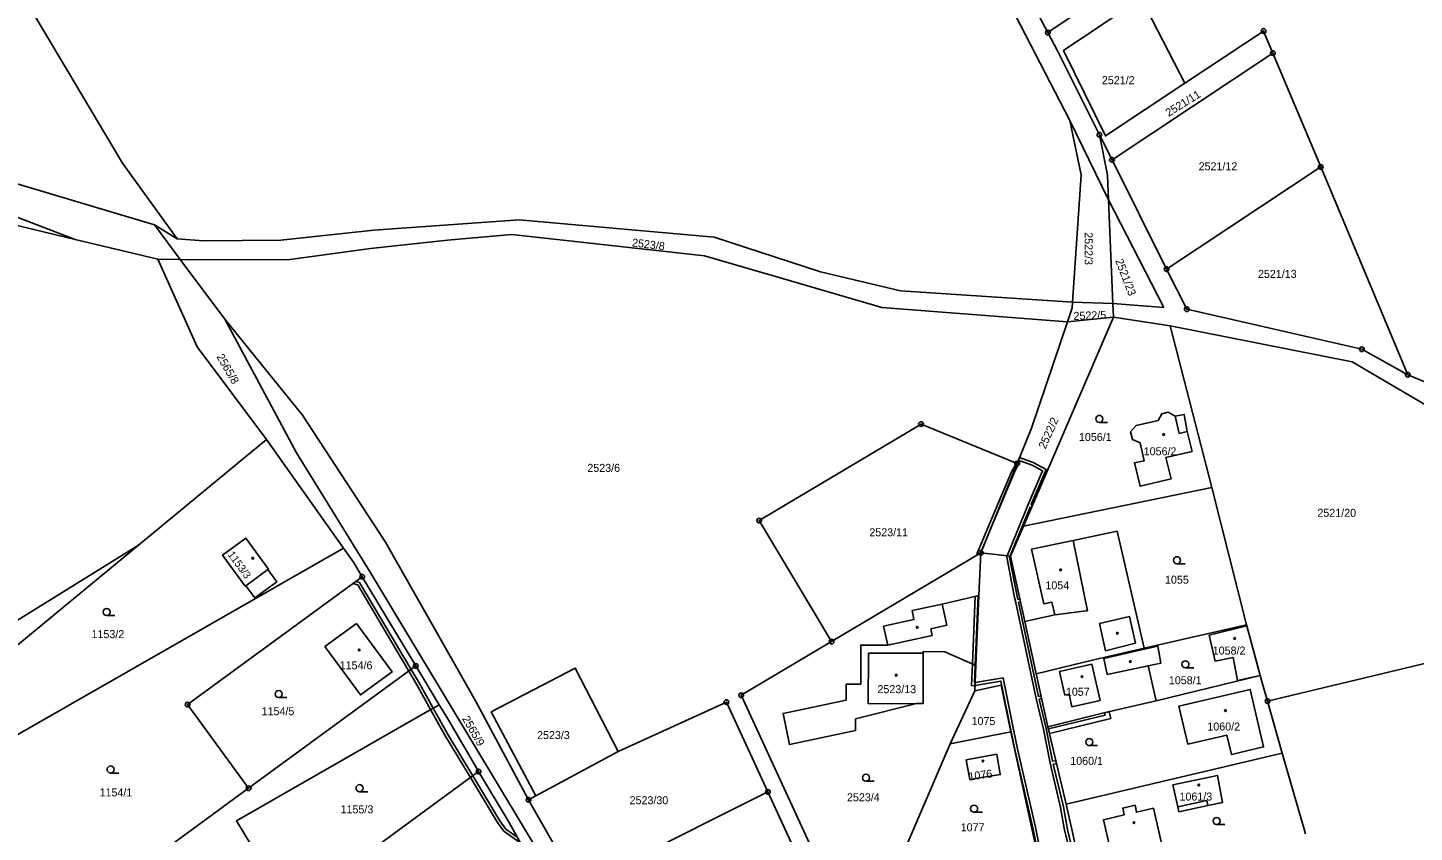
# Model space of a CAD drawing. Extents: x -562167 to -556918, y -1077891 to -1070763.
# Drawn here: x -559528.9 to -559234.3, y -1074547.2 to -1074376.3 of the extents above; entities that cross this region are included whole.
import ezdxf

# ---------------------------------------------------------------- set-up
doc = ezdxf.new("R2010")
doc.units = 0
for name, color, linetype in [('Hranice parcel', 7, 'Continuous'), ('Parcelní čísla', 7, 'Continuous'), ('Vnitřní kresba', 7, 'Continuous'), ('Věcná břemena k části', 7, 'Continuous'), ('Značky bodu BP', 7, 'Continuous'), ('Značky budov', 7, 'Continuous'), ('Značky kultur', 7, 'Continuous')]:
    doc.layers.add(name, color=color, linetype=linetype)

msp = doc.modelspace()

# ---------------------------------------------------------------- linework, layer by layer
at = {"layer": 'Hranice parcel'}
for p, q in [((-559337.55, -1074329.33), (-559312.18, -1074377.35)), ((-559307.5, -1074395.98), (-559332.6, -1074347.66)), ((-559312.18, -1074377.35), (-559276.35, -1074353.14)), ((-559283.06, -1074388.09), (-559292.37, -1074370)), ((-559312.18, -1074377.35), (-559310.14, -1074381.2)), ((-559310.14, -1074381.2), (-559301.23, -1074399.03)), ((-559298.56, -1074404.37), (-559264.37, -1074381.7)), ((-559254.22, -1074405.89), (-559264.37, -1074381.7)), ((-559299.29, -1074412.87), (-559307.5, -1074395.98)), ((-559298.56, -1074404.37), (-559301.23, -1074399.03)), ((-559301.23, -1074399.03), (-559299.51, -1074407.63)), ((-559567.17, -1074402.83), (-559518.88, -1074421.27)), ((-559286.96, -1074427.6), (-559298.56, -1074404.37)), ((-559286.96, -1074427.6), (-559254.22, -1074405.89)), ((-559235.71, -1074450.04), (-559254.22, -1074405.89)), ((-559299.51, -1074407.63), (-559299.29, -1074412.87)), ((-559299.29, -1074412.87), (-559298.38, -1074434.9)), ((-559502.02, -1074418.19), (-559497.19, -1074421.16)), ((-559502.02, -1074418.19), (-559496.56, -1074425.56)), ((-559518.88, -1074421.27), (-559501.31, -1074425.47)), ((-559501.31, -1074425.47), (-559496.56, -1074425.56)), ((-559496.56, -1074425.56), (-559487.05, -1074438.23)), ((-559282.69, -1074436.13), (-559286.96, -1074427.6)), ((-559307.05, -1074435.85), (-559308.04, -1074438.79)), ((-559306.97, -1074434.63), (-559307.05, -1074435.85)), ((-559306.97, -1074434.63), (-559298.38, -1074434.9)), ((-559298.38, -1074434.9), (-559298.26, -1074437.79)), ((-559298.26, -1074437.79), (-559317.37, -1074482.23)), ((-559298.26, -1074437.79), (-559308.04, -1074438.79)), ((-559298.26, -1074437.79), (-559286.17, -1074439.67)), ((-559277.37, -1074473.99), (-559286.17, -1074439.67)), ((-559478.21, -1074463.81), (-559505.37, -1074486.23)), ((-559461.86, -1074486.85), (-559478.21, -1074463.81)), ((-559326.46, -1074487.87), (-559318.71, -1074468.9)), ((-559277.37, -1074473.99), (-559317.37, -1074482.23)), ((-559269.97, -1074503.2), (-559277.37, -1074473.99)), ((-559317.37, -1074482.23), (-559320.13, -1074488.55)), ((-559505.37, -1074486.23), (-559553.03, -1074515.68)), ((-559505.37, -1074486.23), (-559548.66, -1074521.95)), ((-559461.86, -1074486.85), (-559541.26, -1074532.28)), ((-559459.73, -1074489.84), (-559461.86, -1074486.85)), ((-559326.46, -1074487.87), (-559358.15, -1074506.73)), ((-559326.85, -1074496.97), (-559326.46, -1074487.87)), ((-559326.46, -1074487.87), (-559320.13, -1074488.55)), ((-559320.13, -1074488.55), (-559317.1, -1074502.47)), ((-559457.86, -1074492.97), (-559459.73, -1074489.84)), ((-559326.85, -1074496.97), (-559327.5, -1074511.8)), ((-559317.1, -1074502.47), (-559314.68, -1074513.58)), ((-559291.76, -1074508.1), (-559269.97, -1074503.2)), ((-559269.97, -1074503.2), (-559269.92, -1074503.4)), ((-559269.92, -1074503.4), (-559267.05, -1074513.94)), ((-559215.68, -1074507.39), (-559265.52, -1074519.38)), ((-559482, -1074537.89), (-559446.49, -1074511.91)), ((-559446.49, -1074511.91), (-559441.51, -1074520.14)), ((-559327.73, -1074517.17), (-559327.5, -1074511.8)), ((-559314.68, -1074513.58), (-559312.2, -1074524.81)), ((-559267.05, -1074513.94), (-559289.2, -1074519.29)), ((-559327.73, -1074517.17), (-559332.92, -1074528.48)), ((-559441.51, -1074520.14), (-559444.45, -1074521.82)), ((-559403.51, -1074530.11), (-559380.48, -1074519.59)), ((-559380.48, -1074519.59), (-559371.68, -1074538.68)), ((-559265.52, -1074519.38), (-559262.4, -1074530.45)), ((-559332.92, -1074528.48), (-559320.06, -1074525.9)), ((-559314.51, -1074551.33), (-559320.06, -1074525.9)), ((-559308.28, -1074541.28), (-559312.2, -1074524.81)), ((-559420.97, -1074539.5), (-559403.51, -1074530.11)), ((-559332.92, -1074528.48), (-559345.82, -1074558.49)), ((-559262.4, -1074530.45), (-559308.28, -1074541.28)), ((-559257.46, -1074547.59), (-559262.4, -1074530.45)), ((-559433.14, -1074534.36), (-559473.18, -1074563.64)), ((-559522.64, -1074567.61), (-559482, -1074537.89)), ((-559371.68, -1074538.68), (-559411.99, -1074558.81)), ((-559371.68, -1074538.68), (-559362.25, -1074559.12)), ((-559422.53, -1074540.34), (-559420.97, -1074539.5)), ((-559308.28, -1074541.28), (-559304.51, -1074558.2))]:
    msp.add_line(p, q, dxfattribs=at)
for points in [[(-559567.74, -1074303.46), (-559566.01, -1074306.11), (-559547.03, -1074339.46), (-559527.42, -1074373.81), (-559508.79, -1074405.11), (-559497.19, -1074421.16)], [(-559292.37, -1074370), (-559308.89, -1074381.16), (-559299.95, -1074399.29), (-559283.06, -1074388.09)], [(-559264.37, -1074381.7), (-559266.34, -1074377), (-559283.06, -1074388.09)], [(-559306.97, -1074434.63), (-559305.14, -1074407.57), (-559307.5, -1074395.98)], [(-559559.98, -1074402.43), (-559538.6, -1074407.29), (-559502.02, -1074418.19)], [(-559561.93, -1074411.86), (-559540.31, -1074416.15), (-559518.88, -1074421.27)], [(-559298.38, -1074434.9), (-559287.58, -1074435.72), (-559299.29, -1074412.87)], [(-559497.19, -1074421.16), (-559491.56, -1074421.56), (-559475.15, -1074421.47), (-559455.4, -1074419.34), (-559424.5, -1074417.12), (-559383.07, -1074420.79), (-559360.51, -1074428.14), (-559343.5, -1074432.18), (-559306.97, -1074434.63)], [(-559308.04, -1074438.79), (-559347.44, -1074435.76), (-559366.89, -1074430.06), (-559385.13, -1074424.76), (-559426.08, -1074420.26), (-559439.74, -1074421.43), (-559456.14, -1074423.23), (-559473.73, -1074425.6), (-559496.56, -1074425.56)], [(-559501.31, -1074425.47), (-559492.96, -1074444.12), (-559478.21, -1074463.81)], [(-559407.34, -1074573.22), (-559456.17, -1074492), (-559471.86, -1074466.62), (-559487.05, -1074438.23)], [(-559487.05, -1074438.23), (-559470.59, -1074458.62), (-559452.95, -1074485.61)], [(-559308.04, -1074438.79), (-559315.64, -1074461.38), (-559318.71, -1074468.9)], [(-559235.71, -1074450.04), (-559245.47, -1074444.63), (-559282.69, -1074436.13)], [(-559231.21, -1074456.86), (-559247.53, -1074447.26), (-559286.17, -1074439.67)], [(-559235.71, -1074450.04), (-559230.41, -1074452.24), (-559189.27, -1074458.12), (-559171.13, -1074464.41), (-559154.49, -1074474.7), (-559141.04, -1074487.19)], [(-559291.73, -1074468.31), (-559292.57, -1074464.53), (-559294.24, -1074463.78), (-559294.62, -1074462.17), (-559293.4, -1074460.83), (-559288.78, -1074459.76), (-559287.99, -1074458.32), (-559286.62, -1074457.97), (-559285.15, -1074458.86), (-559283.21, -1074458.47), (-559282.57, -1074462.09), (-559281.56, -1074466.32), (-559287.1, -1074467.63), (-559286.02, -1074472.18), (-559292.6, -1074473.74), (-559293.75, -1074468.74), (-559291.73, -1074468.31)], [(-559318.71, -1074468.9), (-559339.14, -1074460.51), (-559373.51, -1074481.01), (-559358.15, -1074506.73)], [(-559477.78, -1074491.36), (-559477.9, -1074491.45), (-559475.99, -1074494.02), (-559480.68, -1074497.46), (-559482.58, -1074494.85), (-559482.72, -1074494.95), (-559487.54, -1074488.35), (-559482.6, -1074484.75), (-559477.78, -1074491.36)], [(-559452.95, -1074485.61), (-559433.81, -1074519.35), (-559422.53, -1074540.34)], [(-559291.76, -1074508.1), (-559297.49, -1074483.3), (-559306.8, -1074485.27), (-559315.63, -1074487.11), (-559313.02, -1074498.74), (-559311.33, -1074498.36), (-559310.72, -1074501.04), (-559317.1, -1074502.47)], [(-559457.86, -1074492.97), (-559494.99, -1074520.13), (-559482, -1074537.89)], [(-559446.49, -1074511.91), (-559453.29, -1074500.65), (-559457.86, -1074492.97)], [(-559327.5, -1074511.8), (-559334.06, -1074508.89), (-559338.69, -1074508.84), (-559338.69, -1074509.21), (-559338.69, -1074519.92), (-559340.09, -1074519.92), (-559353.03, -1074523.17), (-559353.03, -1074525.65), (-559367.05, -1074528.63), (-559368.45, -1074521.98), (-559355.06, -1074519.18), (-559355.06, -1074515.79), (-559351.96, -1074515.81), (-559351.95, -1074507.49), (-559346.18, -1074507.49), (-559347.08, -1074503.46), (-559340.64, -1074502.07), (-559341.05, -1074500.14), (-559334.62, -1074498.76), (-559326.85, -1074496.97)], [(-559459.06, -1074502.87), (-559451.53, -1074513.18), (-559458.27, -1074518.06), (-559465.8, -1074507.8), (-559459.06, -1074502.87)], [(-559267.05, -1074513.94), (-559271.89, -1074514.98), (-559272.83, -1074510.08), (-559276.63, -1074510.88), (-559277.9, -1074505.34), (-559269.92, -1074503.4)], [(-559358.15, -1074506.73), (-559377.33, -1074518.15), (-559353.19, -1074570.5)], [(-559314.68, -1074513.58), (-559302.12, -1074510.53), (-559291.76, -1074508.1)], [(-559289.2, -1074519.29), (-559290.9, -1074511.87), (-559288.16, -1074511.3), (-559288.81, -1074507.69), (-559291.7, -1074508.36), (-559291.76, -1074508.1)], [(-559420.97, -1074539.5), (-559430.46, -1074521.67), (-559412.65, -1074512.35), (-559403.51, -1074530.11)], [(-559267.05, -1074513.94), (-559266.42, -1074516.18), (-559265.52, -1074519.38)], [(-559320.06, -1074525.9), (-559322.13, -1074515.99), (-559327.73, -1074517.17)], [(-559284.36, -1074520.46), (-559269.18, -1074516.88), (-559266.35, -1074529.1), (-559273.19, -1074530.69), (-559274.17, -1074526.6), (-559282.46, -1074528.51), (-559284.36, -1074520.46)], [(-559433.14, -1074534.36), (-559433.31, -1074534.08), (-559439.71, -1074523.11), (-559441.51, -1074520.14)], [(-559312.2, -1074524.81), (-559300.29, -1074521.9), (-559289.2, -1074519.29)], [(-559444.45, -1074521.82), (-559484.59, -1074544.79), (-559473.18, -1074563.64)], [(-559323.01, -1074530.66), (-559329.54, -1074531.83), (-559328.8, -1074536), (-559322.3, -1074535), (-559323.01, -1074530.66)], [(-559420.04, -1074556.97), (-559426.89, -1074544.84), (-559433.14, -1074534.36)], [(-559285.67, -1074537.16), (-559276.16, -1074535.17), (-559275.05, -1074540.9), (-559278.23, -1074541.57), (-559284.33, -1074542.87), (-559284.57, -1074541.81), (-559285.67, -1074537.16)], [(-559411.99, -1074558.81), (-559421.91, -1074541.5), (-559422.53, -1074540.34)], [(-559289.73, -1074542.15), (-559288.02, -1074549.56), (-559298.65, -1074551.99), (-559300.38, -1074544.57), (-559296, -1074543.57), (-559296.27, -1074542.11), (-559293.66, -1074541.51), (-559293.37, -1074542.98), (-559289.73, -1074542.15)]]:
    msp.add_lwpolyline(points, dxfattribs=at)
at = {"layer": 'Vnitřní kresba'}
for p, q in [((-559285.15, -1074458.86), (-559284.29, -1074462.49)), ((-559284.29, -1074462.49), (-559282.57, -1074462.09)), ((-559306.8, -1074485.27), (-559303.74, -1074500.18)), ((-559477.9, -1074491.45), (-559482.58, -1074494.85)), ((-559333.67, -1074503.25), (-559334.62, -1074498.76)), ((-559310.72, -1074501.04), (-559304.06, -1074500.23)), ((-559304.06, -1074500.23), (-559303.74, -1074500.18)), ((-559337.08, -1074503.99), (-559333.67, -1074503.25)), ((-559301.21, -1074502.89), (-559294.85, -1074501.42)), ((-559301.21, -1074502.89), (-559299.95, -1074508.68)), ((-559294.85, -1074501.42), (-559293.54, -1074507.08)), ((-559346.18, -1074507.49), (-559336.8, -1074505.47)), ((-559336.8, -1074505.47), (-559337.08, -1074503.99)), ((-559350.33, -1074509.2), (-559350.34, -1074519.93)), ((-559338.69, -1074509.21), (-559350.33, -1074509.2)), ((-559300.29, -1074510.35), (-559291.7, -1074508.36)), ((-559299.95, -1074508.68), (-559293.54, -1074507.08)), ((-559309.72, -1074513.11), (-559302.82, -1074511.56)), ((-559302.82, -1074511.56), (-559301.1, -1074519.22)), ((-559299.59, -1074513.7), (-559300.29, -1074510.35)), ((-559290.9, -1074511.87), (-559299.59, -1074513.7)), ((-559309.72, -1074513.11), (-559308.59, -1074518.11)), ((-559308.59, -1074518.11), (-559307.65, -1074517.92)), ((-559307.65, -1074517.92), (-559307.07, -1074520.56)), ((-559350.34, -1074519.93), (-559340.09, -1074519.92)), ((-559307.07, -1074520.56), (-559301.1, -1074519.22))]:
    msp.add_line(p, q, dxfattribs=at)
msp.add_lwpolyline([(-559284.57, -1074541.81), (-559278.44, -1074540.52), (-559278.23, -1074541.57)], dxfattribs=at)
at = {"layer": 'Věcná břemena k části'}
for points in [[(-559307.02, -1074550.83), (-559308.03, -1074546.64), (-559308.89, -1074541.85), (-559311.05, -1074532.76), (-559310.33, -1074532.68), (-559310.47, -1074532.09), (-559311.18, -1074532.17), (-559312.55, -1074525.19), (-559314.02, -1074518.96), (-559313.52, -1074518.83), (-559313.65, -1074518.24), (-559314.15, -1074518.37), (-559318.43, -1074498.36), (-559318, -1074498.32), (-559318.13, -1074497.73), (-559318.55, -1074497.77), (-559318.82, -1074496.4), (-559320.31, -1074488.83), (-559320.19, -1074488.54), (-559315.98, -1074478.17), (-559315.71, -1074478.36), (-559315.47, -1074477.8), (-559315.75, -1074477.61), (-559312.56, -1074470.15), (-559315.28, -1074468.68), (-559318.2, -1074467.65), (-559318.71, -1074468.9), (-559324.61, -1074483.33), (-559319.38, -1074470.91), (-559318.08, -1074468.33), (-559315.53, -1074469.23), (-559313.32, -1074470.42), (-559316.4, -1074477.6), (-559320.81, -1074488.48), (-559320.93, -1074488.77), (-559319.25, -1074497.33), (-559319.09, -1074498.16), (-559314.67, -1074518.81), (-559313.14, -1074525.32), (-559311.71, -1074532.56), (-559309.47, -1074541.97), (-559308.62, -1074546.77), (-559307.53, -1074551.27)], [(-559314.82, -1074546.19), (-559318.64, -1074529.51), (-559319.4, -1074525.76), (-559321.71, -1074514.46), (-559327.65, -1074515.42), (-559327.68, -1074516.03), (-559322.18, -1074515.14), (-559320, -1074525.89), (-559319.24, -1074529.65), (-559315.4, -1074546.31), (-559312.78, -1074558.87)], [(-559312.24, -1074558.75), (-559314.82, -1074546.19)]]:
    msp.add_lwpolyline(points, dxfattribs=at)
for points in [[(-559319.92, -1074470.64), (-559327.21, -1074487.97), (-559327.22, -1074488.32), (-559326.53, -1074487.91), (-559324.61, -1074483.33), (-559318.71, -1074468.9), (-559318.89, -1074468.83), (-559318.98, -1074469.08)], [(-559447.98, -1074513), (-559447.49, -1074512.64), (-559458.42, -1074494.16), (-559459.21, -1074493.96), (-559459.84, -1074494.42), (-559458.81, -1074494.68)], [(-559328.2, -1074511.49), (-559327.61, -1074511.75), (-559326.99, -1074497), (-559327.6, -1074497.14)], [(-559443.33, -1074521.18), (-559440.3, -1074526.64), (-559434.88, -1074535.63), (-559434.39, -1074535.28), (-559439.78, -1074526.34), (-559442.81, -1074520.88), (-559445.8, -1074515.51), (-559447.49, -1074512.64), (-559447.98, -1074513), (-559446.32, -1074515.81)], [(-559328.4, -1074516.15), (-559327.68, -1074516.03), (-559327.65, -1074515.42), (-559327.77, -1074515.44), (-559327.61, -1074511.75), (-559328.2, -1074511.49)], [(-559312.08, -1074525.3), (-559311.85, -1074526.27), (-559298.83, -1074523.09), (-559299.18, -1074521.64), (-559300.16, -1074521.87), (-559300.03, -1074522.35)], [(-559434.39, -1074535.28), (-559434.88, -1074535.63), (-559429.14, -1074545.16), (-559427.78, -1074547.03), (-559424.59, -1074549.29), (-559423.53, -1074550.79), (-559424.93, -1074548.31), (-559427.35, -1074546.59), (-559428.64, -1074544.82)]]:
    msp.add_lwpolyline(points, close=True, dxfattribs=at)
at = {"layer": 'Značky bodu BP'}
for centre, radius in [((-559312.18, -1074377.35), 0.5), ((-559266.34, -1074377), 0.5), ((-559266.34, -1074377), 0.0303), ((-559312.18, -1074377.35), 0.0303), ((-559264.37, -1074381.7), 0.5), ((-559264.37, -1074381.7), 0.0303), ((-559301.23, -1074399.03), 0.5), ((-559301.23, -1074399.03), 0.0303), ((-559298.56, -1074404.37), 0.5), ((-559298.56, -1074404.37), 0.0303), ((-559254.22, -1074405.89), 0.5), ((-559254.22, -1074405.89), 0.0303), ((-559286.96, -1074427.6), 0.5), ((-559286.96, -1074427.6), 0.0303), ((-559282.69, -1074436.13), 0.5), ((-559282.69, -1074436.13), 0.0303), ((-559245.47, -1074444.63), 0.5), ((-559245.47, -1074444.63), 0.0303), ((-559235.71, -1074450.04), 0.5), ((-559235.71, -1074450.04), 0.0303), ((-559339.14, -1074460.51), 0.5), ((-559339.14, -1074460.51), 0.0303), ((-559318.71, -1074468.9), 0.5), ((-559318.71, -1074468.9), 0.0303), ((-559373.51, -1074481.01), 0.5), ((-559373.51, -1074481.01), 0.0303), ((-559326.46, -1074487.87), 0.5), ((-559326.46, -1074487.87), 0.0303), ((-559457.86, -1074492.97), 0.5), ((-559457.86, -1074492.97), 0.0303), ((-559358.15, -1074506.73), 0.5), ((-559358.15, -1074506.73), 0.0303), ((-559446.49, -1074511.91), 0.5), ((-559446.49, -1074511.91), 0.0303), ((-559377.33, -1074518.15), 0.5), ((-559377.33, -1074518.15), 0.0303), ((-559494.99, -1074520.13), 0.5), ((-559494.99, -1074520.13), 0.0303), ((-559380.48, -1074519.59), 0.5), ((-559380.48, -1074519.59), 0.0303), ((-559265.52, -1074519.38), 0.5), ((-559265.52, -1074519.38), 0.0303), ((-559433.14, -1074534.36), 0.5), ((-559433.14, -1074534.36), 0.0303), ((-559482, -1074537.89), 0.5), ((-559482, -1074537.89), 0.0303), ((-559371.68, -1074538.68), 0.5), ((-559371.68, -1074538.68), 0.0303), ((-559422.53, -1074540.34), 0.5), ((-559422.53, -1074540.34), 0.0303)]:
    msp.add_circle(centre, radius, dxfattribs=at)
at = {"layer": 'Značky budov'}
for centre in [(-559287.58, -1074462.74), (-559481.12, -1074489.02), (-559309.45, -1074491.49), (-559339.95, -1074503.69), (-559297.41, -1074504.96), (-559272.51, -1074506.07), (-559458.51, -1074508.51), (-559294.65, -1074510.98), (-559344.41, -1074513.87), (-559304.94, -1074514.2), (-559274.45, -1074521.39), (-559325.96, -1074532.11), (-559280.12, -1074537.19), (-559293.88, -1074545.22)]:
    msp.add_circle(centre, 0.175, dxfattribs=at)
at = {"layer": 'Značky kultur'}
for p, q in [((-559301.26, -1074460.17), (-559299.51, -1074460.17)), ((-559284.75, -1074490.19), (-559283, -1074490.19)), ((-559512.17, -1074501.2), (-559510.42, -1074501.2)), ((-559282.95, -1074512.31), (-559281.2, -1074512.31)), ((-559475.63, -1074518.63), (-559473.88, -1074518.63)), ((-559303.39, -1074528.84), (-559301.64, -1074528.84)), ((-559511.34, -1074534.66), (-559509.59, -1074534.66)), ((-559458.43, -1074538.63), (-559456.68, -1074538.63)), ((-559350.83, -1074536.41), (-559349.08, -1074536.41)), ((-559327.86, -1074542.99), (-559326.11, -1074542.99)), ((-559276.32, -1074545.61), (-559274.57, -1074545.61))]:
    msp.add_line(p, q, dxfattribs=at)
for centre in [(-559301.26, -1074459.42), (-559284.75, -1074489.44), (-559512.17, -1074500.45), (-559282.95, -1074511.56), (-559475.63, -1074517.88), (-559303.39, -1074528.09), (-559511.34, -1074533.91), (-559350.83, -1074535.66), (-559458.43, -1074537.88), (-559327.86, -1074542.24), (-559276.32, -1074544.86)]:
    msp.add_circle(centre, 0.75, dxfattribs=at)

# ---------------------------------------------------------------- texts
at = {"layer": 'Parcelní čísla'}
for s, p in [('2521/2', (-559300.72, -1074388.3)), ('2521/12', (-559280.16, -1074406.6)), ('2521/13', (-559267.55, -1074429.46)), ('1056/1', (-559305.58, -1074464.11)), ('1056/2', (-559291.82, -1074467.15)), ('2523/6', (-559410.04, -1074470.67)), ('2521/20', (-559254.92, -1074480.22)), ('2523/11', (-559350.12, -1074484.36)), ('1054', (-559312.71, -1074495.63)), ('1055', (-559287.3, -1074494.43)), ('1153/2', (-559515.39, -1074506)), ('1058/2', (-559277.16, -1074509.49)), ('1154/6', (-559462.65, -1074512.62)), ('1058/1', (-559286.48, -1074515.8)), ('2523/13', (-559348.4, -1074517.69)), ('1057', (-559308.36, -1074518.25)), ('1154/5', (-559479.24, -1074522.38)), ('1075', (-559328.4, -1074524.48)), ('1060/2', (-559278.3, -1074525.63)), ('2523/3', (-559420.72, -1074527.45)), ('1060/1', (-559307.43, -1074532.92)), ('1154/1', (-559513.68, -1074539.64)), ('2523/4', (-559354.87, -1074540.66)), ('1061/3', (-559284.22, -1074540.51)), ('1155/3', (-559462.47, -1074543.22)), ('2523/30', (-559401.06, -1074541.29)), ('1077', (-559330.71, -1074547.04))]:
    msp.add_text(s, height=1.7, dxfattribs=at).set_placement(p)
for s, height, rotation, p in [('2521/11', 1.7, 32, (-559286.52, -1074395.26)), ('2523/8', 1.7, 353, (-559400.61, -1074422.75)), ('2522/3', 1.7, 270, (-559304.37, -1074419.76)), ('2521/23', 1.7, 291, (-559297.9, -1074425.77)), ('2522/5', 1.7, 2, (-559306.71, -1074438.4)), ('2565/8', 1.7, 300, (-559488.89, -1074446.19)), ('2522/2', 1.7, 66, (-559312.7, -1074465.93)), ('1153/3', 1.601, 306, (-559486.52, -1074488.24)), ('2565/9', 1.7, 300, (-559436.7, -1074523.12)), ('1076', 1.7, 8, (-559328.91, -1074536.28))]:
    msp.add_text(s, height=height, rotation=rotation, dxfattribs=at).set_placement(p)

doc.saveas('drawing.dxf')
